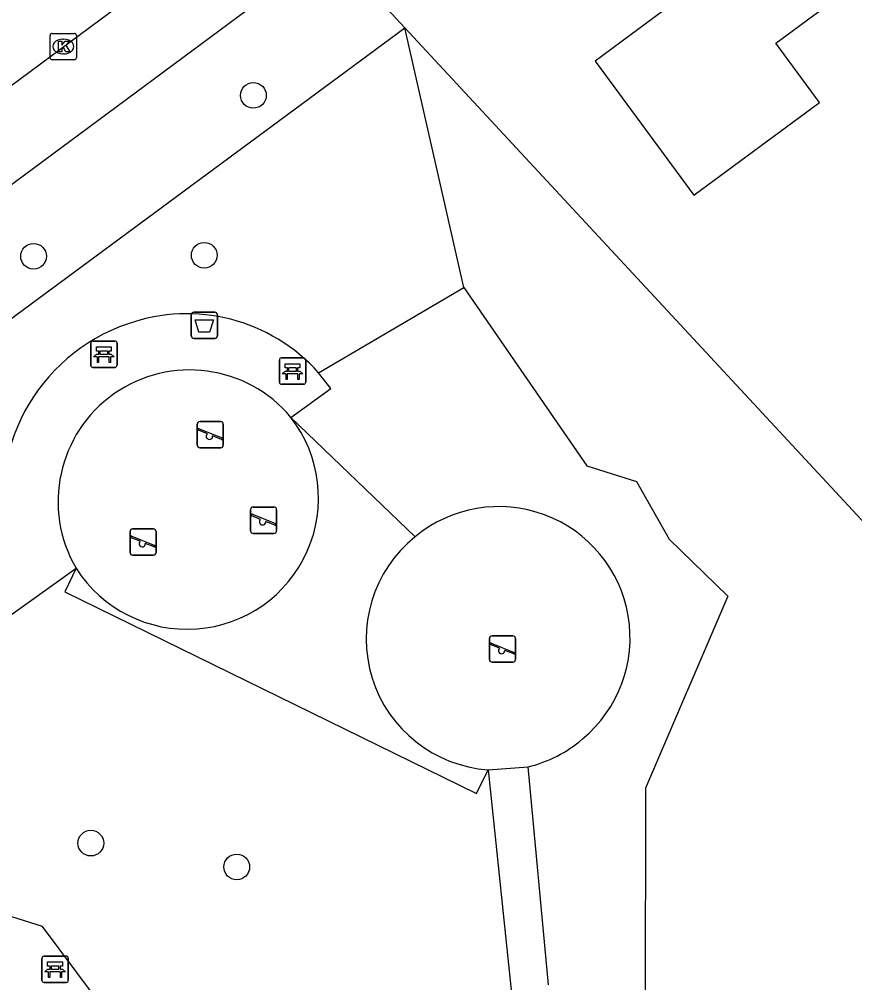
# Model space of a CAD drawing. Extents: x 163427 to 164190, y 380331 to 381641.
# Drawn here: x 163717.41 to 163749.17, y 381101.66 to 381138.3 of the extents above; entities that cross this region are included whole.
import ezdxf

# ---------------------------------------------------------------- set-up
doc = ezdxf.new("R2010")
doc.units = 0
for name, color, linetype in [('IMGEO_Afvalbak', 7, 'Continuous'), ('IMGEO_Bank', 7, 'Continuous'), ('IMGEO_Boom', 7, 'Continuous'), ('IMGEO_Groenvoorziening', 7, 'Continuous'), ('IMGEO_Hek', 7, 'Continuous'), ('IMGEO_Kolk', 7, 'Continuous'), ('IMGEO_Pand', 7, 'Continuous'), ('IMGEO_Rijbaan_lokaal_open', 7, 'Continuous'), ('IMGEO_Speelvoorziening', 7, 'Continuous'), ('IMGEO_Voetpad_halfverhard', 7, 'Continuous'), ('IMGEO_Voetpad_open', 7, 'Continuous')]:
    doc.layers.add(name, color=color, linetype=linetype)

msp = doc.modelspace()

# ---------------------------------------------------------------- linework, layer by layer
at = {"layer": 'IMGEO_Afvalbak'}
for p, q in [((163723.952, 381126.261), (163723.952, 381127.061)), ((163723.952, 381127.061), (163723.952, 381126.261)), ((163724.052, 381127.161), (163724.842, 381127.161)), ((163724.842, 381127.161), (163724.052, 381127.161)), ((163724.942, 381127.061), (163724.942, 381126.261)), ((163724.942, 381126.261), (163724.942, 381127.061)), ((163724.842, 381126.161), (163724.052, 381126.161)), ((163724.052, 381126.161), (163724.842, 381126.161))]:
    msp.add_line(p, q, dxfattribs=at)
msp.add_lwpolyline([(163724.095, 381126.875), (163724.799, 381126.875), (163724.65, 381126.405), (163724.244, 381126.405), (163724.095, 381126.875)], dxfattribs=at)
for centre, start, end in [((163724.052, 381127.061), 90, 180), ((163724.052, 381127.061), 90, 180), ((163724.842, 381127.061), 0, 90), ((163724.842, 381127.061), 360, 90), ((163724.052, 381126.261), 180, 270), ((163724.052, 381126.261), 180, 270), ((163724.842, 381126.261), 270, 0), ((163724.842, 381126.261), 270, 0)]:
    msp.add_arc(centre, 0.1, start, end, dxfattribs=at)
at = {"layer": 'IMGEO_Bank'}
for p, q in [((163720.129, 381125.137), (163720.129, 381125.978)), ((163720.129, 381125.978), (163720.129, 381125.137)), ((163720.204, 381126.062), (163721.045, 381126.062)), ((163721.045, 381126.062), (163720.204, 381126.062)), ((163721.129, 381125.987), (163721.129, 381125.146)), ((163721.129, 381125.146), (163721.129, 381125.987)), ((163720.826, 381125.46), (163720.433, 381125.46)), ((163720.438, 381125.568), (163720.438, 381125.674)), ((163720.482, 381125.674), (163720.482, 381125.568)), ((163720.77, 381125.68), (163720.488, 381125.68)), ((163720.488, 381125.562), (163720.77, 381125.562)), ((163720.776, 381125.568), (163720.776, 381125.674)), ((163720.82, 381125.674), (163720.82, 381125.568)), ((163727.375, 381125.421), (163728.216, 381125.421)), ((163728.216, 381125.421), (163727.375, 381125.421)), ((163721.054, 381125.062), (163720.213, 381125.062)), ((163720.213, 381125.062), (163721.054, 381125.062)), ((163727.3, 381124.496), (163727.3, 381125.337)), ((163727.3, 381125.337), (163727.3, 381124.496)), ((163727.609, 381124.927), (163727.609, 381125.033)), ((163727.653, 381125.033), (163727.653, 381124.927)), ((163727.941, 381125.039), (163727.659, 381125.039)), ((163727.947, 381124.927), (163727.947, 381125.033)), ((163727.991, 381125.033), (163727.991, 381124.927)), ((163728.3, 381125.346), (163728.3, 381124.505)), ((163728.3, 381124.505), (163728.3, 381125.346)), ((163727.997, 381124.819), (163727.604, 381124.819)), ((163727.659, 381124.921), (163727.941, 381124.921)), ((163728.225, 381124.421), (163727.384, 381124.421)), ((163727.384, 381124.421), (163728.225, 381124.421)), ((163718.349, 381102.675), (163719.19, 381102.675)), ((163719.19, 381102.675), (163718.349, 381102.675)), ((163718.274, 381101.75), (163718.274, 381102.591)), ((163718.274, 381102.591), (163718.274, 381101.75)), ((163718.583, 381102.181), (163718.583, 381102.287)), ((163718.627, 381102.287), (163718.627, 381102.181)), ((163718.915, 381102.293), (163718.633, 381102.293)), ((163718.921, 381102.181), (163718.921, 381102.287)), ((163718.965, 381102.287), (163718.965, 381102.181)), ((163719.274, 381102.6), (163719.274, 381101.759)), ((163719.274, 381101.759), (163719.274, 381102.6)), ((163718.971, 381102.073), (163718.578, 381102.073)), ((163718.633, 381102.175), (163718.915, 381102.175)), ((163719.199, 381101.675), (163718.358, 381101.675)), ((163718.358, 381101.675), (163719.199, 381101.675))]:
    msp.add_line(p, q, dxfattribs=at)
for points in [[(163720.432, 381125.68), (163720.346, 381125.68), (163720.346, 381125.841), (163720.909, 381125.841), (163720.909, 381125.68), (163720.826, 381125.68)], [(163720.376, 381125.46), (163720.234, 381125.46), (163720.346, 381125.562), (163720.432, 381125.562)], [(163720.426, 381125.453), (163720.426, 381125.246), (163720.383, 381125.246), (163720.383, 381125.453)], [(163720.826, 381125.562), (163720.909, 381125.562), (163721.021, 381125.46), (163720.882, 381125.46)], [(163720.876, 381125.453), (163720.876, 381125.246), (163720.832, 381125.246), (163720.832, 381125.453)], [(163727.603, 381125.039), (163727.517, 381125.039), (163727.517, 381125.2), (163728.08, 381125.2), (163728.08, 381125.039), (163727.997, 381125.039)], [(163727.547, 381124.819), (163727.405, 381124.819), (163727.517, 381124.921), (163727.603, 381124.921)], [(163727.597, 381124.812), (163727.597, 381124.605), (163727.554, 381124.605), (163727.554, 381124.812)], [(163727.997, 381124.921), (163728.08, 381124.921), (163728.192, 381124.819), (163728.053, 381124.819)], [(163728.047, 381124.812), (163728.047, 381124.605), (163728.003, 381124.605), (163728.003, 381124.812)], [(163718.577, 381102.293), (163718.491, 381102.293), (163718.491, 381102.454), (163719.054, 381102.454), (163719.054, 381102.293), (163718.971, 381102.293)], [(163718.521, 381102.073), (163718.379, 381102.073), (163718.491, 381102.175), (163718.577, 381102.175)], [(163718.571, 381102.066), (163718.571, 381101.859), (163718.528, 381101.859), (163718.528, 381102.066)], [(163718.971, 381102.175), (163719.054, 381102.175), (163719.166, 381102.073), (163719.027, 381102.073)], [(163719.021, 381102.066), (163719.021, 381101.859), (163718.977, 381101.859), (163718.977, 381102.066)]]:
    msp.add_lwpolyline(points, dxfattribs=at)
for centre, radius, start, end in [((163720.207, 381125.984), 0.0779, 92.4484, 184.2845), ((163720.207, 381125.984), 0.0779, 92.4484, 184.2845), ((163721.051, 381125.984), 0.0779, 2.4484, 94.2845), ((163721.051, 381125.984), 0.0779, 2.4484, 94.2845), ((163720.376, 381125.453), 0.00671, 2.8957, 87.1043), ((163720.433, 381125.453), 0.00671, 92.8957, 177.1043), ((163720.431, 381125.673), 0.00671, 2.8957, 87.1043), ((163720.431, 381125.569), 0.00671, 272.8957, 357.1043), ((163720.488, 381125.673), 0.00671, 92.8957, 177.1043), ((163720.488, 381125.569), 0.00671, 182.8957, 267.1043), ((163720.77, 381125.673), 0.00671, 2.8957, 87.1043), ((163720.77, 381125.569), 0.00671, 272.8957, 357.1043), ((163720.827, 381125.673), 0.00671, 92.8957, 177.1043), ((163720.827, 381125.569), 0.00671, 182.8957, 267.1043), ((163720.825, 381125.453), 0.00671, 2.8957, 87.1043), ((163720.882, 381125.453), 0.00671, 92.8957, 177.1043), ((163727.378, 381125.343), 0.0779, 92.4484, 184.2845), ((163727.378, 381125.343), 0.0779, 92.4484, 184.2845), ((163728.222, 381125.343), 0.0779, 2.4484, 94.2845), ((163728.222, 381125.343), 0.0779, 2.4484, 94.2845), ((163720.207, 381125.14), 0.0779, 182.4484, 274.2845), ((163720.207, 381125.14), 0.0779, 182.4484, 274.2845), ((163721.051, 381125.14), 0.0779, 272.4484, 4.2845), ((163721.051, 381125.14), 0.0779, 272.4484, 4.2845), ((163727.602, 381125.032), 0.00671, 2.8957, 87.1043), ((163727.659, 381125.032), 0.00671, 92.8957, 177.1043), ((163727.941, 381125.032), 0.00671, 2.8957, 87.1043), ((163727.998, 381125.032), 0.00671, 92.8957, 177.1043), ((163727.547, 381124.812), 0.00671, 2.8957, 87.1043), ((163727.604, 381124.812), 0.00671, 92.8957, 177.1043), ((163727.602, 381124.928), 0.00671, 272.8957, 357.1043), ((163727.659, 381124.928), 0.00671, 182.8957, 267.1043), ((163727.941, 381124.928), 0.00671, 272.8957, 357.1043), ((163727.998, 381124.928), 0.00671, 182.8957, 267.1043), ((163727.996, 381124.812), 0.00671, 2.8957, 87.1043), ((163728.053, 381124.812), 0.00671, 92.8957, 177.1043), ((163727.378, 381124.499), 0.0779, 182.4484, 274.2845), ((163727.378, 381124.499), 0.0779, 182.4484, 274.2845), ((163728.222, 381124.499), 0.0779, 272.4484, 4.2845), ((163728.222, 381124.499), 0.0779, 272.4484, 4.2845), ((163718.352, 381102.597), 0.0779, 92.4484, 184.2845), ((163718.352, 381102.597), 0.0779, 92.4484, 184.2845), ((163719.196, 381102.597), 0.0779, 2.4484, 94.2845), ((163719.196, 381102.597), 0.0779, 2.4484, 94.2845), ((163718.576, 381102.286), 0.00671, 2.8957, 87.1043), ((163718.633, 381102.286), 0.00671, 92.8957, 177.1043), ((163718.915, 381102.286), 0.00671, 2.8957, 87.1043), ((163718.972, 381102.286), 0.00671, 92.8957, 177.1043), ((163718.521, 381102.066), 0.00671, 2.8957, 87.1043), ((163718.578, 381102.066), 0.00671, 92.8957, 177.1043), ((163718.576, 381102.182), 0.00671, 272.8957, 357.1043), ((163718.633, 381102.182), 0.00671, 182.8957, 267.1043), ((163718.915, 381102.182), 0.00671, 272.8957, 357.1043), ((163718.972, 381102.182), 0.00671, 182.8957, 267.1043), ((163718.97, 381102.066), 0.00671, 2.8957, 87.1043), ((163719.027, 381102.066), 0.00671, 92.8957, 177.1043), ((163718.352, 381101.753), 0.0779, 182.4484, 274.2845), ((163718.352, 381101.753), 0.0779, 182.4484, 274.2845), ((163719.196, 381101.753), 0.0779, 272.4484, 4.2845), ((163719.196, 381101.753), 0.0779, 272.4484, 4.2845)]:
    msp.add_arc(centre, radius, start, end, dxfattribs=at)
at = {"layer": 'IMGEO_Boom'}
for centre in [(163726.313, 381135.403), (163717.956, 381129.285), (163724.443, 381129.322), (163720.134, 381106.972), (163725.68, 381106.065)]:
    msp.add_circle(centre, 0.489, dxfattribs=at)
at = {"layer": 'IMGEO_Groenvoorziening'}
for points in [[(163732.072, 381137.976), (163729.251, 381141.015)], [(163706.655, 381119.206), (163732.072, 381137.976)], [(163732.072, 381137.976), (163749.418, 381119.282), (163756.166, 381112.517), (163759.341, 381110.127), (163775.821, 381098.556), (163770.737, 381090.211)], [(163734.308, 381128.1), (163732.072, 381137.976)], [(163728.792, 381124.852), (163734.308, 381128.1)], [(163734.308, 381128.1), (163738.984, 381121.316), (163740.878, 381120.725), (163742.112, 381118.526), (163744.346, 381116.356), (163741.221, 381109.065), (163741.199, 381100.514), (163747.113, 381099.339), (163736.522, 381090.666), (163735.028, 381085.532), (163739.75, 381076.9), (163745.765, 381077.622), (163748.916, 381078)], [(163732.457, 381118.62), (163727.739, 381123.16)], [(163719.579, 381117.421), (163719.14, 381116.523), (163734.799, 381108.863), (163735.238, 381109.761)]]:
    msp.add_lwpolyline(points, dxfattribs=at)
for centre, radius, start, end in [((163723.794, 381120.098), 4.994, 212.4231, 37.815), ((163735.641, 381114.778), 4.989, 309.5997, 129.6497), ((163735.587, 381114.737), 4.988, 128.867, 265.989), ((163735.63, 381114.61), 4.868, 283.4104, 310.9577)]:
    msp.add_arc(centre, radius, start, end, dxfattribs=at)
at = {"layer": 'IMGEO_Hek'}
for points in [[(163732.072, 381137.976), (163729.251, 381141.015)], [(163706.07, 381118.774), (163732.072, 381137.976)], [(163749.418, 381119.282), (163732.072, 381137.976)]]:
    msp.add_lwpolyline(points, dxfattribs=at)
at = {"layer": 'IMGEO_Kolk'}
for p, q in [((163718.587, 381136.833), (163718.587, 381137.685)), ((163718.662, 381137.759), (163719.514, 381137.759)), ((163719.075, 381137.539), (163719.1, 381137.539)), ((163719.588, 381137.685), (163719.588, 381136.833)), ((163719.514, 381136.759), (163718.662, 381136.759)), ((163719.098, 381136.979), (163719.073, 381136.979))]:
    msp.add_line(p, q, dxfattribs=at)
for points in [[(163718.587, 381136.833), (163718.587, 381137.685)], [(163718.662, 381137.759), (163719.514, 381137.759)], [(163718.908, 381137.459), (163719.031, 381137.459), (163719.031, 381137.308), (163719.161, 381137.459), (163719.325, 381137.459), (163719.179, 381137.308), (163719.332, 381137.059), (163719.18, 381137.059), (163719.095, 381137.223), (163719.031, 381137.156), (163719.031, 381137.059), (163718.908, 381137.059), (163718.908, 381137.459)], [(163719.588, 381137.685), (163719.588, 381136.833)], [(163719.514, 381136.759), (163718.662, 381136.759)]]:
    msp.add_lwpolyline(points, dxfattribs=at)
for centre, start, end in [((163718.664, 381137.683), 91.552, 178.448), ((163718.664, 381137.683), 91.552, 178.448), ((163719.512, 381137.683), 1.552, 88.448), ((163719.512, 381137.683), 1.552, 88.448), ((163718.664, 381136.835), 181.552, 268.448), ((163718.664, 381136.835), 181.552, 268.448), ((163719.512, 381136.835), 271.552, 358.448), ((163719.512, 381136.835), 271.552, 358.448)]:
    msp.add_arc(centre, 0.0765, start, end, dxfattribs=at)
for centre, major_axis, ratio, start_param, end_param in [((163719.074, 381137.259), (-0.387, 0.002), 0.722429, 4.712389, 7.853982), ((163719.099, 381137.259), (-0.39, 0.002), 0.717154, 1.570796, 4.712389)]:
    msp.add_ellipse(centre, major_axis=major_axis, ratio=ratio, start_param=start_param, end_param=end_param, dxfattribs=at)
at = {"layer": 'IMGEO_Pand'}
msp.add_lwpolyline([(163742.6, 381148.035), (163739.403, 381145.678), (163739.796, 381145.145), (163738.02, 381143.835), (163740.651, 381140.287), (163741.888, 381138.619), (163739.299, 381136.7), (163741.036, 381134.347), (163743.057, 381131.611), (163747.831, 381135.137), (163746.169, 381137.388), (163748.962, 381139.45)], dxfattribs=at)
at = {"layer": 'IMGEO_Rijbaan_lokaal_open'}
msp.add_lwpolyline([(163708.502, 381129.401), (163731.65, 381146.582), (163734.681, 381148.808), (163743.897, 381155.662), (163746.905, 381157.893), (163748.645, 381159.161)], dxfattribs=at)
at = {"layer": 'IMGEO_Speelvoorziening'}
for p, q in [((163724.179, 381122.104), (163724.179, 381122.904)), ((163724.179, 381122.904), (163724.179, 381122.104)), ((163724.279, 381123.004), (163725.069, 381123.004)), ((163725.069, 381123.004), (163724.279, 381123.004)), ((163725.169, 381122.904), (163725.169, 381122.104)), ((163725.169, 381122.104), (163725.169, 381122.904)), ((163724.562, 381122.532), (163724.223, 381122.669)), ((163724.248, 381122.729), (163725.124, 381122.376)), ((163725.1, 381122.316), (163724.76, 381122.453)), ((163725.069, 381122.004), (163724.279, 381122.004)), ((163724.279, 381122.004), (163725.069, 381122.004)), ((163726.204, 381118.85), (163726.204, 381119.65)), ((163726.204, 381119.65), (163726.204, 381118.85)), ((163726.304, 381119.75), (163727.094, 381119.75)), ((163727.094, 381119.75), (163726.304, 381119.75)), ((163727.194, 381119.65), (163727.194, 381118.85)), ((163727.194, 381118.85), (163727.194, 381119.65)), ((163726.587, 381119.278), (163726.248, 381119.415)), ((163726.273, 381119.475), (163727.149, 381119.122)), ((163727.125, 381119.062), (163726.785, 381119.199)), ((163721.623, 381118.02), (163721.623, 381118.82)), ((163721.623, 381118.82), (163721.623, 381118.02)), ((163721.723, 381118.92), (163722.513, 381118.92)), ((163722.513, 381118.92), (163721.723, 381118.92)), ((163722.613, 381118.82), (163722.613, 381118.02)), ((163722.613, 381118.02), (163722.613, 381118.82)), ((163722.006, 381118.448), (163721.667, 381118.585)), ((163721.692, 381118.645), (163722.568, 381118.292)), ((163727.094, 381118.75), (163726.304, 381118.75)), ((163726.304, 381118.75), (163727.094, 381118.75)), ((163722.544, 381118.232), (163722.204, 381118.369)), ((163722.513, 381117.92), (163721.723, 381117.92)), ((163721.723, 381117.92), (163722.513, 381117.92)), ((163735.285, 381113.953), (163735.285, 381114.753)), ((163735.285, 381114.753), (163735.285, 381113.953)), ((163735.385, 381114.853), (163736.175, 381114.853)), ((163736.175, 381114.853), (163735.385, 381114.853)), ((163736.275, 381114.753), (163736.275, 381113.953)), ((163736.275, 381113.953), (163736.275, 381114.753)), ((163735.668, 381114.381), (163735.329, 381114.518)), ((163735.354, 381114.578), (163736.23, 381114.225)), ((163736.206, 381114.165), (163735.866, 381114.302)), ((163736.175, 381113.853), (163735.385, 381113.853)), ((163735.385, 381113.853), (163736.175, 381113.853))]:
    msp.add_line(p, q, dxfattribs=at)
for centre, radius, start, end in [((163724.279, 381122.904), 0.1, 90, 180), ((163724.279, 381122.904), 0.1, 90, 180), ((163725.069, 381122.904), 0.1, 0, 90), ((163725.069, 381122.904), 0.1, 360, 90), ((163724.236, 381122.699), 0.0327, 68.078, 248.078), ((163724.641, 381122.442), 0.12, 130.9928, 5.1632), ((163724.279, 381122.104), 0.1, 180, 270), ((163724.279, 381122.104), 0.1, 180, 270), ((163725.069, 381122.104), 0.1, 270, 0), ((163725.069, 381122.104), 0.1, 270, 0), ((163725.112, 381122.346), 0.0327, 248.078, 68.078), ((163726.304, 381119.65), 0.1, 90, 180), ((163726.304, 381119.65), 0.1, 90, 180), ((163727.094, 381119.65), 0.1, 0, 90), ((163727.094, 381119.65), 0.1, 360, 90), ((163726.261, 381119.445), 0.0327, 68.078, 248.078), ((163726.666, 381119.188), 0.12, 130.9928, 5.1632), ((163721.723, 381118.82), 0.1, 90, 180), ((163721.723, 381118.82), 0.1, 90, 180), ((163722.513, 381118.82), 0.1, 0, 90), ((163722.513, 381118.82), 0.1, 360, 90), ((163726.304, 381118.85), 0.1, 180, 270), ((163726.304, 381118.85), 0.1, 180, 270), ((163727.094, 381118.85), 0.1, 270, 0), ((163727.094, 381118.85), 0.1, 270, 0), ((163727.137, 381119.092), 0.0327, 248.078, 68.078), ((163721.68, 381118.615), 0.0327, 68.078, 248.078), ((163722.085, 381118.358), 0.12, 130.9928, 5.1632), ((163722.556, 381118.262), 0.0327, 248.078, 68.078), ((163721.723, 381118.02), 0.1, 180, 270), ((163721.723, 381118.02), 0.1, 180, 270), ((163722.513, 381118.02), 0.1, 270, 0), ((163722.513, 381118.02), 0.1, 270, 0), ((163735.385, 381114.753), 0.1, 90, 180), ((163735.385, 381114.753), 0.1, 90, 180), ((163736.175, 381114.753), 0.1, 0, 90), ((163736.175, 381114.753), 0.1, 360, 90), ((163735.342, 381114.548), 0.0327, 68.078, 248.078), ((163735.747, 381114.291), 0.12, 130.9928, 5.1632), ((163736.218, 381114.195), 0.0327, 248.078, 68.078), ((163735.385, 381113.953), 0.1, 180, 270), ((163735.385, 381113.953), 0.1, 180, 270), ((163736.175, 381113.953), 0.1, 270, 0), ((163736.175, 381113.953), 0.1, 270, 0)]:
    msp.add_arc(centre, radius, start, end, dxfattribs=at)
at = {"layer": 'IMGEO_Voetpad_halfverhard'}
for points in [[(163727.739, 381123.16), (163729.261, 381124.262), (163728.792, 381124.852)], [(163713.935, 381113.39), (163719.579, 381117.421)], [(163735.238, 381109.761), (163736.759, 381109.875)], [(163735.238, 381109.761), (163736.182, 381100.661)], [(163737.532, 381101.581), (163736.759, 381109.875)]]:
    msp.add_lwpolyline(points, dxfattribs=at)
for centre, radius, start, end in [((163723.78, 381120.392), 6.709, 41.6621, 109.4332), ((163723.81, 381120.077), 7.017, 108.8089, 195.0475), ((163723.893, 381119.958), 5.005, 39.7846, 210.4535)]:
    msp.add_arc(centre, radius, start, end, dxfattribs=at)
at = {"layer": 'IMGEO_Voetpad_open'}
for points in [[(163729.251, 381141.015), (163709.085, 381126.06), (163705.882, 381123.784)], [(163735.522, 381079.096), (163720.198, 381099.856), (163720.237, 381101.198), (163718.299, 381103.807), (163716.896, 381104.247), (163713.203, 381109.157)]]:
    msp.add_lwpolyline(points, dxfattribs=at)

doc.saveas('drawing.dxf')
